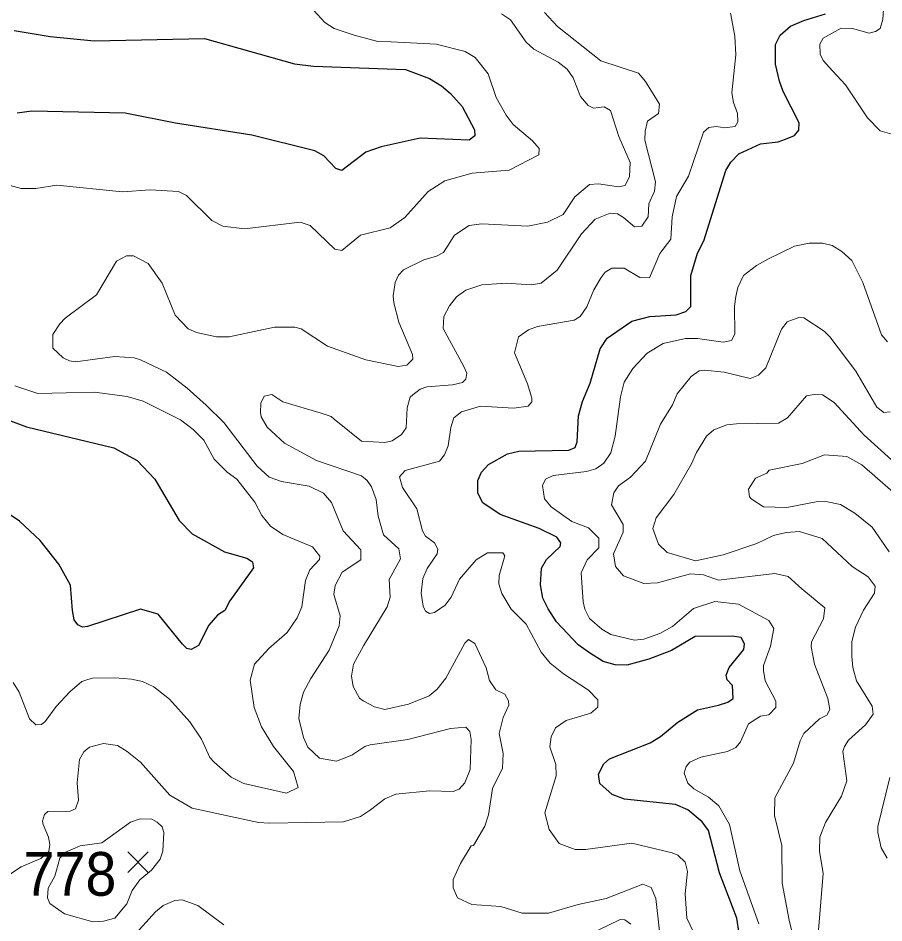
# Model space of a CAD drawing. Extents: x 294.2 to 320.3, y 7482.7 to 7510.7.
# Drawn here: x 316.982 to 318.566, y 7499.421 to 7501.077 of the extents above; entities that cross this region are included whole.
import ezdxf
from ezdxf.enums import TextEntityAlignment as Align

# ---------------------------------------------------------------- set-up
doc = ezdxf.new("R2010")
doc.units = 0
doc.header["$LTSCALE"] = 0.032
for name, color, linetype, lineweight in [('1', 7, 'Continuous', 25), ('2', 7, 'Continuous', 13), ('21', 7, 'Continuous', 25)]:
    doc.layers.add(name, color=color, linetype=linetype, lineweight=lineweight)
doc.layers.add('61', color=7, linetype='Continuous')

msp = doc.modelspace()

# ---------------------------------------------------------------- linework, layer by layer
at = {"layer": '1'}
for points in [[(318.4028, 7500.8615), (318.4105, 7500.8712), (318.4116, 7500.8846), (318.3822, 7500.9422), (318.3756, 7500.961), (318.3678, 7500.9922), (318.3678, 7501.0283), (318.3767, 7501.0455), (318.3956, 7501.0616), (318.42, 7501.0724), (318.4594, 7501.0842)], [(316.9752, 7501.0539), (317.0407, 7501.0426), (317.1217, 7501.0351), (317.3236, 7501.0389), (317.4883, 7500.9926), (317.5227, 7500.9883), (317.6912, 7500.9824), (317.735, 7500.9657), (317.7572, 7500.9528), (317.7733, 7500.9388), (317.7949, 7500.9146), (317.8171, 7500.8721), (317.8177, 7500.8608), (317.8077, 7500.8533), (317.7178, 7500.8565), (317.6468, 7500.8409), (317.6185, 7500.8312), (317.5747, 7500.7979), (317.5636, 7500.8011), (317.5414, 7500.8242), (317.5253, 7500.8334), (317.41, 7500.8624), (317.2702, 7500.884), (317.1781, 7500.9023), (317.0073, 7500.9061), (316.9807, 7500.9023)], [(318.2775, 7500.7976), (318.2864, 7500.8127), (318.3013, 7500.8283), (318.3407, 7500.8465), (318.3728, 7500.8502), (318.3867, 7500.8551), (318.4028, 7500.8615)], [(318.3019, 7499.4013), (318.2974, 7499.4294), (318.2655, 7499.5124), (318.2457, 7499.5896), (318.2342, 7499.6056), (318.2076, 7499.6277), (318.1854, 7499.6374), (318.0917, 7499.6471), (318.0695, 7499.6557), (318.0468, 7499.6761), (318.0445, 7499.6928), (318.054, 7499.7116), (318.0645, 7499.7208), (318.1388, 7499.7504), (318.1576, 7499.7616), (318.1893, 7499.788), (318.2253, 7499.8105), (318.2641, 7499.8191), (318.2808, 7499.8245), (318.2908, 7499.8315), (318.2897, 7499.8552), (318.2797, 7499.8654), (318.278, 7499.874), (318.2836, 7499.888), (318.3102, 7499.9213), (318.3113, 7499.9315), (318.3052, 7499.9428), (318.2886, 7499.9455), (318.2209, 7499.945), (318.1776, 7499.9192), (318.1366, 7499.9031), (318.0961, 7499.8923), (318.0745, 7499.8929), (318.0529, 7499.8988), (318.0279, 7499.9149), (318.0069, 7499.9295), (317.9875, 7499.9504), (317.9675, 7499.9719), (317.952, 7499.9956), (317.9425, 7500.0149), (317.9381, 7500.0391), (317.9398, 7500.0698), (317.9492, 7500.0859), (317.9742, 7500.1096), (317.9753, 7500.116), (317.9681, 7500.1268), (317.9354, 7500.1424), (317.8643, 7500.1682), (317.8327, 7500.1897), (317.8233, 7500.2069), (317.8233, 7500.2301), (317.8299, 7500.2457), (317.8427, 7500.2597), (317.8776, 7500.279), (317.8987, 7500.2839), (317.9901, 7500.2861), (318.0018, 7500.2909), (318.0051, 7500.3011), (318.0079, 7500.3484), (318.0151, 7500.3748), (318.029, 7500.4087), (318.0473, 7500.4711), (318.0601, 7500.4905), (318.1055, 7500.5216), (318.1383, 7500.5303), (318.1865, 7500.5335), (318.2043, 7500.5394), (318.2132, 7500.5486), (318.2132, 7500.6056), (318.2254, 7500.6465), (318.237, 7500.6691), (318.2775, 7500.7976)], [(316.9042, 7500.3632), (316.9979, 7500.3283), (317.1577, 7500.2901), (317.1999, 7500.2669), (317.2326, 7500.2325), (317.277, 7500.1572), (317.3008, 7500.1325), (317.3602, 7500.0997), (317.4007, 7500.0879), (317.4112, 7500.0814), (317.4129, 7500.0707), (317.3696, 7500.0099), (317.3607, 7499.9927), (317.3474, 7499.9841), (317.3313, 7499.9658), (317.3125, 7499.9282), (317.2992, 7499.9212), (317.2909, 7499.9228), (317.2831, 7499.9309), (317.2387, 7499.9857), (317.206, 7499.9949), (317.1095, 7499.9632), (317.1001, 7499.9621), (317.0918, 7499.9659), (317.0851, 7499.9756), (317.0818, 7499.9922), (317.0779, 7500.0385), (317.0569, 7500.0772), (317.0225, 7500.1208), (316.9848, 7500.1557), (316.941, 7500.1853)]]:
    msp.add_lwpolyline(points, dxfattribs=at)
at = {"layer": '2'}
for points in [[(318.5892, 7500.8615), (318.5598, 7500.8704), (318.5362, 7500.894), (318.496, 7500.9546), (318.4724, 7500.9802), (318.4551, 7500.9987), (318.45, 7501.0102), (318.4494, 7501.0287), (318.4551, 7501.0396), (318.4884, 7501.0581), (318.5088, 7501.0575), (318.5394, 7501.0492), (318.5509, 7501.0517), (318.5598, 7501.0575), (318.5643, 7501.0741), (318.5675, 7501.1213)], [(317.9354, 7500.8378), (317.9233, 7500.8519), (317.8881, 7500.8819), (317.8754, 7500.8991), (317.8569, 7500.9311), (317.8422, 7500.9745), (317.8186, 7501.0045), (317.8001, 7501.0153), (317.7472, 7501.0289), (317.6647, 7501.0332), (317.6405, 7501.0339), (317.597, 7501.0453), (317.5608, 7501.0573), (317.5435, 7501.0685), (317.5236, 7501.0907)], [(317.4642, 7500.2287), (317.4419, 7500.2364), (317.4195, 7500.2568), (317.3589, 7500.3366), (317.3263, 7500.3679), (317.2919, 7500.3992), (317.2535, 7500.4286), (317.2063, 7500.4509), (317.1948, 7500.4547), (317.1591, 7500.4573), (317.0875, 7500.4477), (317.0761, 7500.449), (317.0645, 7500.4548), (317.046, 7500.4726), (317.046, 7500.4975), (317.0588, 7500.5173), (317.0684, 7500.5275), (317.1259, 7500.5703), (317.1622, 7500.6316), (317.1807, 7500.6412), (317.1935, 7500.6412), (317.2203, 7500.6272), (317.2459, 7500.5914), (317.2695, 7500.5327), (317.2937, 7500.5078), (317.3085, 7500.5014), (317.3455, 7500.493), (317.3685, 7500.493), (317.4515, 7500.5109), (317.4885, 7500.5109), (317.5, 7500.5078), (317.5485, 7500.4764), (317.6188, 7500.4509), (317.6775, 7500.4388), (317.6934, 7500.4414), (317.7043, 7500.4522), (317.7037, 7500.4611), (317.6787, 7500.5199), (317.6698, 7500.5556), (317.6685, 7500.5684), (317.6723, 7500.5927), (317.6781, 7500.6061), (317.6877, 7500.6156), (317.7247, 7500.6342), (317.7477, 7500.6406), (317.7605, 7500.6476), (317.7809, 7500.6795), (317.8077, 7500.6967), (317.8307, 7500.6999), (317.915, 7500.6955), (317.9508, 7500.7031), (317.9795, 7500.7171), (318.0012, 7500.7497), (318.028, 7500.7721), (318.044, 7500.7734), (318.081, 7500.7676), (318.0931, 7500.7701), (318.1008, 7500.7868), (318.1021, 7500.8123), (318.0816, 7500.8596), (318.0663, 7500.9074), (318.0548, 7500.9144), (318.0352, 7500.9118), (318.0254, 7500.9163), (318.0111, 7500.9332), (317.9978, 7500.9672), (317.9869, 7500.9828), (317.9703, 7500.9956), (317.9258, 7501.0198), (317.9118, 7501.0325), (317.8831, 7501.0734), (317.8665, 7501.0843)], [(317.9456, 7501.0868), (317.9693, 7501.0613), (318.0484, 7500.9981), (318.1174, 7500.9757), (318.1302, 7500.9604), (318.1557, 7500.9189), (318.1538, 7500.9017), (318.134, 7500.8876), (318.1295, 7500.8698), (318.1289, 7500.8531), (318.1486, 7500.7766), (318.1468, 7500.76), (318.1366, 7500.7363), (318.1353, 7500.7127), (318.1238, 7500.6955), (318.1104, 7500.6948), (318.0899, 7500.7114), (318.0791, 7500.7185), (318.0657, 7500.7197), (318.0382, 7500.7088), (318.0133, 7500.6814), (317.9686, 7500.615), (317.9393, 7500.5914), (317.9214, 7500.5882), (317.8754, 7500.5914), (317.8307, 7500.5882), (317.8014, 7500.5784), (317.7847, 7500.5667), (317.7715, 7500.55), (317.7612, 7500.5302), (317.76, 7500.5085), (317.7979, 7500.4389), (317.8033, 7500.4267), (317.8013, 7500.4158), (317.7956, 7500.4094), (317.7771, 7500.4056), (317.7299, 7500.4018), (317.7177, 7500.3973), (317.7043, 7500.3871), (317.6998, 7500.3826), (317.6941, 7500.3634), (317.6922, 7500.3264), (317.6839, 7500.3143), (317.6666, 7500.3028), (317.6532, 7500.2996), (317.6104, 7500.3021), (317.5606, 7500.3424), (317.5549, 7500.3475), (317.537, 7500.3538)], [(317.8205, 7500.0851), (317.7898, 7500.05), (317.7745, 7500.0167), (317.7637, 7500.0021), (317.7439, 7499.9886), (317.735, 7499.9868), (317.7279, 7499.9912), (317.7234, 7500.0002), (317.7196, 7500.0244), (317.7228, 7500.0512), (317.7305, 7500.0691), (317.749, 7500.0959), (317.7502, 7500.1049), (317.7439, 7500.1163), (317.7279, 7500.1285), (317.7222, 7500.1381), (317.7119, 7500.1783), (317.6858, 7500.2173), (317.68, 7500.237), (317.6903, 7500.2485), (317.7534, 7500.2657), (317.7624, 7500.2773), (317.7694, 7500.2939), (317.7739, 7500.3271), (317.7796, 7500.3449), (317.7937, 7500.3558), (317.8282, 7500.3666), (317.8895, 7500.3628), (317.9156, 7500.3666), (317.922, 7500.3743), (317.922, 7500.3807), (317.9144, 7500.4075), (317.8907, 7500.4637), (317.8978, 7500.4931), (317.9163, 7500.5058), (317.9329, 7500.5122), (317.9999, 7500.5237), (318.0107, 7500.5307), (318.0229, 7500.548), (318.0357, 7500.5792), (318.049, 7500.6016), (318.0567, 7500.6118), (318.0689, 7500.6188), (318.0912, 7500.6188), (318.1199, 7500.6016), (318.1378, 7500.601), (318.1564, 7500.6457), (318.1765, 7500.6719), (318.1788, 7500.7128), (318.1868, 7500.7501), (318.2092, 7500.7871), (318.2362, 7500.8678), (318.246, 7500.8762), (318.2598, 7500.8781), (318.2751, 7500.8755), (318.2942, 7500.8781), (318.2993, 7500.8864), (318.2987, 7500.9017), (318.2911, 7500.9221), (318.2885, 7500.94), (318.2955, 7501.009), (318.2936, 7501.0434), (318.286, 7501.0856)], [(317.6896, 7500.7114), (317.7324, 7500.7593), (317.763, 7500.7785), (317.8129, 7500.7925), (317.8805, 7500.7982), (317.9348, 7500.8263), (317.9354, 7500.8378)], [(316.9675, 7500.7701), (316.9879, 7500.7644), (317.0148, 7500.7644), (317.0531, 7500.7708), (317.1731, 7500.7586), (317.2242, 7500.7625), (317.2759, 7500.7593), (317.2906, 7500.7517), (317.3365, 7500.7063), (317.357, 7500.6955), (317.3966, 7500.691), (317.4981, 7500.7031), (317.5166, 7500.6967), (317.5619, 7500.6539), (317.5747, 7500.6514), (317.6085, 7500.6795), (317.6628, 7500.6929), (317.6896, 7500.7114)], [(317.961, 7500.2396), (318.0223, 7500.2466), (318.0395, 7500.2517), (318.0542, 7500.2619), (318.0669, 7500.2811), (318.0746, 7500.3117), (318.0842, 7500.3833), (318.0912, 7500.4101), (318.1072, 7500.435), (318.1333, 7500.4631), (318.1627, 7500.4809), (318.2036, 7500.4899), (318.2253, 7500.4899), (318.2726, 7500.4835), (318.2879, 7500.4866), (318.2936, 7500.4982), (318.2929, 7500.5493), (318.2955, 7500.5671), (318.2993, 7500.5837), (318.3095, 7500.6054), (318.3332, 7500.624), (318.3543, 7500.6354), (318.4028, 7500.659), (318.4296, 7500.6648), (318.4539, 7500.6648), (318.4718, 7500.6603), (318.4896, 7500.6495), (318.5075, 7500.6329), (318.5279, 7500.5927), (318.5618, 7500.4969), (318.5732, 7500.4841)], [(318.2379, 7500.4323), (318.2741, 7500.4287), (318.3218, 7500.417), (318.3373, 7500.4231), (318.3505, 7500.4365), (318.3792, 7500.5071), (318.3894, 7500.5205), (318.4105, 7500.5288), (318.42, 7500.5282), (318.4571, 7500.5033), (318.4673, 7500.4931), (318.5151, 7500.4305), (318.5534, 7500.3647), (318.5662, 7500.3545), (318.5777, 7500.3558)], [(318.1302, 7500.2658), (318.1576, 7500.3335), (318.1799, 7500.3688), (318.188, 7500.3889), (318.2138, 7500.4206), (318.2282, 7500.4312), (318.2379, 7500.4323)], [(317.4495, 7499.7435), (317.4278, 7499.7793), (317.4144, 7499.815), (317.4067, 7499.8648), (317.4151, 7499.8942), (317.4412, 7499.9229), (317.4744, 7499.9523), (317.493, 7499.9791), (317.5012, 7499.9989), (317.5083, 7500.0474), (317.516, 7500.0666), (317.5338, 7500.0857), (317.5344, 7500.0921), (317.5211, 7500.1087), (317.4668, 7500.1317), (317.4438, 7500.147), (317.4284, 7500.1662), (317.4157, 7500.1904), (317.3825, 7500.2326), (317.3646, 7500.2453), (317.341, 7500.2696), (317.3219, 7500.3041), (317.3027, 7500.3239), (317.2797, 7500.3411), (317.2108, 7500.3755), (317.182, 7500.3839), (317.122, 7500.3922), (317.0186, 7500.3896), (316.9764, 7500.4036)], [(317.537, 7500.3538), (317.4668, 7500.3743), (317.4463, 7500.3877), (317.4323, 7500.3845), (317.4266, 7500.3718), (317.4259, 7500.3545), (317.4272, 7500.3468)], [(318.4123, 7500.1368), (318.3875, 7500.1349), (318.3645, 7500.1298), (318.3338, 7500.1151), (318.2726, 7500.094), (318.2215, 7500.0831), (318.1697, 7500.0985), (318.1538, 7500.1138), (318.1439, 7500.1426), (318.1496, 7500.1621), (318.1818, 7500.2044), (318.2144, 7500.2607), (318.2234, 7500.2817), (318.2419, 7500.3117), (318.2553, 7500.3232), (318.2789, 7500.3321), (318.2968, 7500.3341), (318.3734, 7500.3354), (318.39, 7500.3449), (318.4251, 7500.3852), (318.4386, 7500.3877), (318.4539, 7500.3871), (318.4756, 7500.373), (318.5305, 7500.313), (318.5803, 7500.2683)], [(317.4272, 7500.3468), (317.4381, 7500.3277), (317.47, 7500.2989), (317.5281, 7500.267), (317.6104, 7500.2389), (317.6207, 7500.2306), (317.6289, 7500.2185), (317.6373, 7500.1955), (317.6411, 7500.1649), (317.6506, 7500.131), (317.6787, 7500.1055), (317.682, 7500.087), (317.6615, 7500.0493), (317.6628, 7500.0168), (317.6577, 7499.9989), (317.6143, 7499.928), (317.5957, 7499.8942), (317.5926, 7499.8725), (317.5951, 7499.8533), (317.6072, 7499.8322), (317.6136, 7499.8271), (317.6341, 7499.8162), (317.6532, 7499.8111), (317.6966, 7499.8207), (317.7343, 7499.8361), (317.749, 7499.8482), (317.765, 7499.8686), (317.7997, 7499.9325), (317.8066, 7499.9392), (317.8181, 7499.9323), (317.8387, 7499.8872), (317.8451, 7499.8644), (317.8565, 7499.8471), (317.8726, 7499.839), (317.8795, 7499.8268), (317.8801, 7499.819), (317.8698, 7499.7967), (317.8623, 7499.7672), (317.8697, 7499.7307), (317.8684, 7499.7039), (317.8505, 7499.6668), (317.8429, 7499.6184), (317.8365, 7499.5979), (317.8154, 7499.5622), (317.811, 7499.5616), (317.7915, 7499.5296), (317.7783, 7499.5001), (317.7783, 7499.4851), (317.7863, 7499.4667), (317.8127, 7499.4545), (317.8655, 7499.4508), (317.9046, 7499.4386), (317.9526, 7499.4383), (318.0069, 7499.4543), (318.058, 7499.4651), (318.1251, 7499.4913), (318.1404, 7499.4856), (318.1493, 7499.4651), (318.1557, 7499.4057)], [(318.4047, 7499.3783), (318.3932, 7499.4255), (318.3805, 7499.4932), (318.3798, 7499.5622), (318.3664, 7499.6171), (318.367, 7499.6496), (318.4009, 7499.7129), (318.413, 7499.7537), (318.42, 7499.7671), (318.4487, 7499.7939), (318.4622, 7499.8009), (318.4673, 7499.8112), (318.4641, 7499.8316), (318.4392, 7499.8942), (318.4334, 7499.9261), (318.4341, 7499.935), (318.4558, 7499.9772), (318.4583, 7499.997), (318.4162, 7500.032), (318.3913, 7500.0544), (318.367, 7500.0601), (318.2636, 7500.048), (318.2362, 7500.0576), (318.2125, 7500.0595), (318.1525, 7500.0429), (318.127, 7500.0417), (318.0899, 7500.0557), (318.0753, 7500.073), (318.0714, 7500.0959), (318.0893, 7500.1355), (318.0893, 7500.1496), (318.0682, 7500.1859), (318.072, 7500.2077), (318.081, 7500.2204), (318.1027, 7500.2364), (318.1302, 7500.2658)], [(318.3236, 7500.1968), (318.3204, 7500.2006), (318.3185, 7500.2147), (318.3313, 7500.2345), (318.3524, 7500.244), (318.3568, 7500.2491), (318.4169, 7500.2613), (318.4577, 7500.2772), (318.4986, 7500.2741), (318.526, 7500.2587), (318.6071, 7500.1885)], [(317.6092, 7500.0851), (317.6092, 7500.1036), (317.5772, 7500.1381), (317.5555, 7500.1898), (317.5409, 7500.207), (317.5146, 7500.2198), (317.4642, 7500.2287)], [(318.0261, 7500.1438), (317.9955, 7500.1553), (317.9578, 7500.1821), (317.9456, 7500.1968), (317.9418, 7500.221), (317.9475, 7500.2325), (317.961, 7500.2396)], [(318.5132, 7500.1706), (318.4871, 7500.1866), (318.4603, 7500.1917), (318.4424, 7500.1911), (318.3888, 7500.1809), (318.346, 7500.1821), (318.3236, 7500.1968)], [(318.5758, 7500.0998), (318.5452, 7500.1451), (318.5132, 7500.1706)], [(318.3376, 7499.4192), (318.3026, 7499.5162), (318.284, 7499.6005), (318.2642, 7499.6349), (318.2457, 7499.6509), (318.2189, 7499.6662), (318.2074, 7499.6764), (318.201, 7499.695), (318.2048, 7499.7071), (318.2113, 7499.7147), (318.2317, 7499.7237), (318.2805, 7499.7344), (318.2954, 7499.7416), (318.3041, 7499.7522), (318.319, 7499.7851), (318.3408, 7499.799), (318.3557, 7499.8012), (318.369, 7499.8146), (318.369, 7499.8265), (318.3491, 7499.8635), (318.346, 7499.8827), (318.346, 7499.8916), (318.3587, 7499.9274), (318.3651, 7499.9593), (318.3562, 7499.974), (318.3006, 7500.004), (318.2572, 7500.0091), (318.2183, 7499.9963), (318.1799, 7499.9631), (318.1564, 7499.9503), (318.127, 7499.9401), (318.1104, 7499.9382), (318.067, 7499.9484), (318.0503, 7499.958), (318.028, 7499.9778), (318.019, 7499.995), (318.0159, 7500.0085), (318.0127, 7500.0615), (318.0235, 7500.0851), (318.0446, 7500.1068), (318.0446, 7500.1246), (318.0261, 7500.1438)], [(318.5292, 7499.9931), (318.549, 7500.0244), (318.5503, 7500.0372), (318.5375, 7500.0538), (318.5081, 7500.0729), (318.4532, 7500.124), (318.4123, 7500.1368)], [(317.8671, 7500.0238), (317.862, 7500.041), (317.8626, 7500.0564), (317.8728, 7500.0927), (317.869, 7500.0978), (317.8409, 7500.0979), (317.8205, 7500.0851)], [(316.9592, 7499.5047), (316.9881, 7499.5232), (317.0237, 7499.5388), (317.0386, 7499.5516), (317.0403, 7499.5641), (317.0377, 7499.5775), (317.0281, 7499.6005), (317.0269, 7499.6068), (317.0307, 7499.619), (317.0365, 7499.6247), (317.0773, 7499.6254), (317.0875, 7499.6292), (317.0926, 7499.6452), (317.0901, 7499.6771), (317.0946, 7499.7198), (317.1028, 7499.7339), (317.1131, 7499.7422), (317.1386, 7499.7492), (317.1642, 7499.7454), (317.182, 7499.7345), (317.2063, 7499.7148), (317.2599, 7499.6547), (317.3008, 7499.6305), (317.4221, 7499.6043), (317.4425, 7499.603), (317.5779, 7499.6055), (317.6085, 7499.6152), (317.627, 7499.6279), (317.6532, 7499.6477), (317.6737, 7499.656), (317.735, 7499.6624), (317.7784, 7499.6611), (317.7892, 7499.6656), (317.7994, 7499.6771), (317.8097, 7499.7014), (317.8115, 7499.7563), (317.809, 7499.7709), (317.8014, 7499.7786), (317.7733, 7499.7767), (317.6954, 7499.7562), (317.6264, 7499.7467), (317.6168, 7499.7435), (317.5932, 7499.7275), (317.5651, 7499.7166), (317.5338, 7499.7224), (317.5127, 7499.7422), (317.5045, 7499.7601), (317.4961, 7499.7946), (317.4981, 7499.8201), (317.5045, 7499.8431), (317.5179, 7499.868), (317.5513, 7499.9197), (317.5697, 7499.9643), (317.5714, 7499.9829), (317.5599, 7500.0219), (317.5622, 7500.038), (317.5754, 7500.0625), (317.6092, 7500.0851)], [(318.231, 7499.377), (318.2061, 7499.4293), (318.203, 7499.4741), (318.2068, 7499.5149), (318.203, 7499.5321), (318.1896, 7499.5449), (318.1793, 7499.5488), (318.1052, 7499.5666), (318.0203, 7499.5551), (318.0018, 7499.5551), (317.9724, 7499.566), (317.9539, 7499.5915), (317.9463, 7499.6222), (317.9667, 7499.6898), (317.966, 7499.7103), (317.9552, 7499.7428), (317.9578, 7499.7614), (317.9654, 7499.7779), (317.9852, 7499.7914), (318.0305, 7499.8048), (318.0433, 7499.8156), (318.0433, 7499.8291), (318.0261, 7499.8469), (317.9801, 7499.8763), (317.9558, 7499.8961), (317.9392, 7499.9159), (317.9118, 7499.9676), (317.8843, 7499.9951), (317.8671, 7500.0238)], [(318.4465, 7499.4075), (318.4551, 7499.5111), (318.4487, 7499.552), (318.4494, 7499.5775), (318.4596, 7499.6043), (318.489, 7499.6528), (318.4985, 7499.6809), (318.4915, 7499.7345), (318.4941, 7499.7435), (318.5018, 7499.755), (318.533, 7499.7831), (318.5471, 7499.8028), (318.5452, 7499.8175), (318.5164, 7499.8635), (318.5094, 7499.8878), (318.5075, 7499.9082), (318.5075, 7499.9356), (318.5145, 7499.9619), (318.5292, 7499.9931)], [(316.9732, 7499.8609), (316.9841, 7499.8431), (317.0032, 7499.7939), (317.0147, 7499.783), (317.025, 7499.7837), (317.032, 7499.7895), (317.0518, 7499.8169), (317.0767, 7499.8437), (317.099, 7499.8622), (317.108, 7499.8654), (317.1182, 7499.8686), (317.1591, 7499.8693), (317.1897, 7499.8667), (317.2101, 7499.8622), (317.2306, 7499.8527), (317.2593, 7499.8303), (317.2963, 7499.7888), (317.318, 7499.7569), (317.3333, 7499.7231), (317.341, 7499.7148)], [(317.341, 7499.7148), (317.3723, 7499.6873), (317.3953, 7499.6758), (317.4731, 7499.658), (317.4949, 7499.6686), (317.4863, 7499.6975), (317.4495, 7499.7435)], [(318.5723, 7499.5391), (318.5614, 7499.558), (318.5551, 7499.5861), (318.5551, 7499.5973), (318.5775, 7499.6866)], [(317.3589, 7499.4172), (317.311, 7499.4523), (317.2823, 7499.4632), (317.2689, 7499.4619), (317.2478, 7499.4523), (317.2337, 7499.4408), (317.1922, 7499.3955)], [(318.1034, 7499.4185), (318.0925, 7499.4262), (318.0836, 7499.4268), (318.0427, 7499.407)]]:
    msp.add_lwpolyline(points, dxfattribs=at)
msp.add_lwpolyline([(317.1877, 7499.6049), (317.2055, 7499.6112), (317.2267, 7499.6107), (317.2369, 7499.6049), (317.2459, 7499.5966), (317.2491, 7499.5864), (317.2471, 7499.5517), (317.2421, 7499.5375), (317.2264, 7499.5171), (317.2052, 7499.4998), (317.1909, 7499.4798), (317.1814, 7499.4555), (317.159, 7499.4294), (317.1386, 7499.4236), (317.1188, 7499.4229), (317.0671, 7499.437), (317.0403, 7499.4562), (317.0358, 7499.4664), (317.0371, 7499.4843), (317.0497, 7499.5062), (317.0589, 7499.5392), (317.0675, 7499.5494), (317.0958, 7499.562), (317.1354, 7499.5672)], close=True, dxfattribs=at)
at = {"layer": '21'}
for p, q in [((317.183, 7499.5506), (317.2205, 7499.5131)), ((317.2205, 7499.5506), (317.183, 7499.5131))]:
    msp.add_line(p, q, dxfattribs=at)

# ---------------------------------------------------------------- texts
at = {"layer": '61', "width": 0.95}
msp.add_text('778', height=0.08, dxfattribs=at).set_placement((317.0772, 7499.4704), align=Align.CENTER)

doc.saveas('drawing.dxf')
